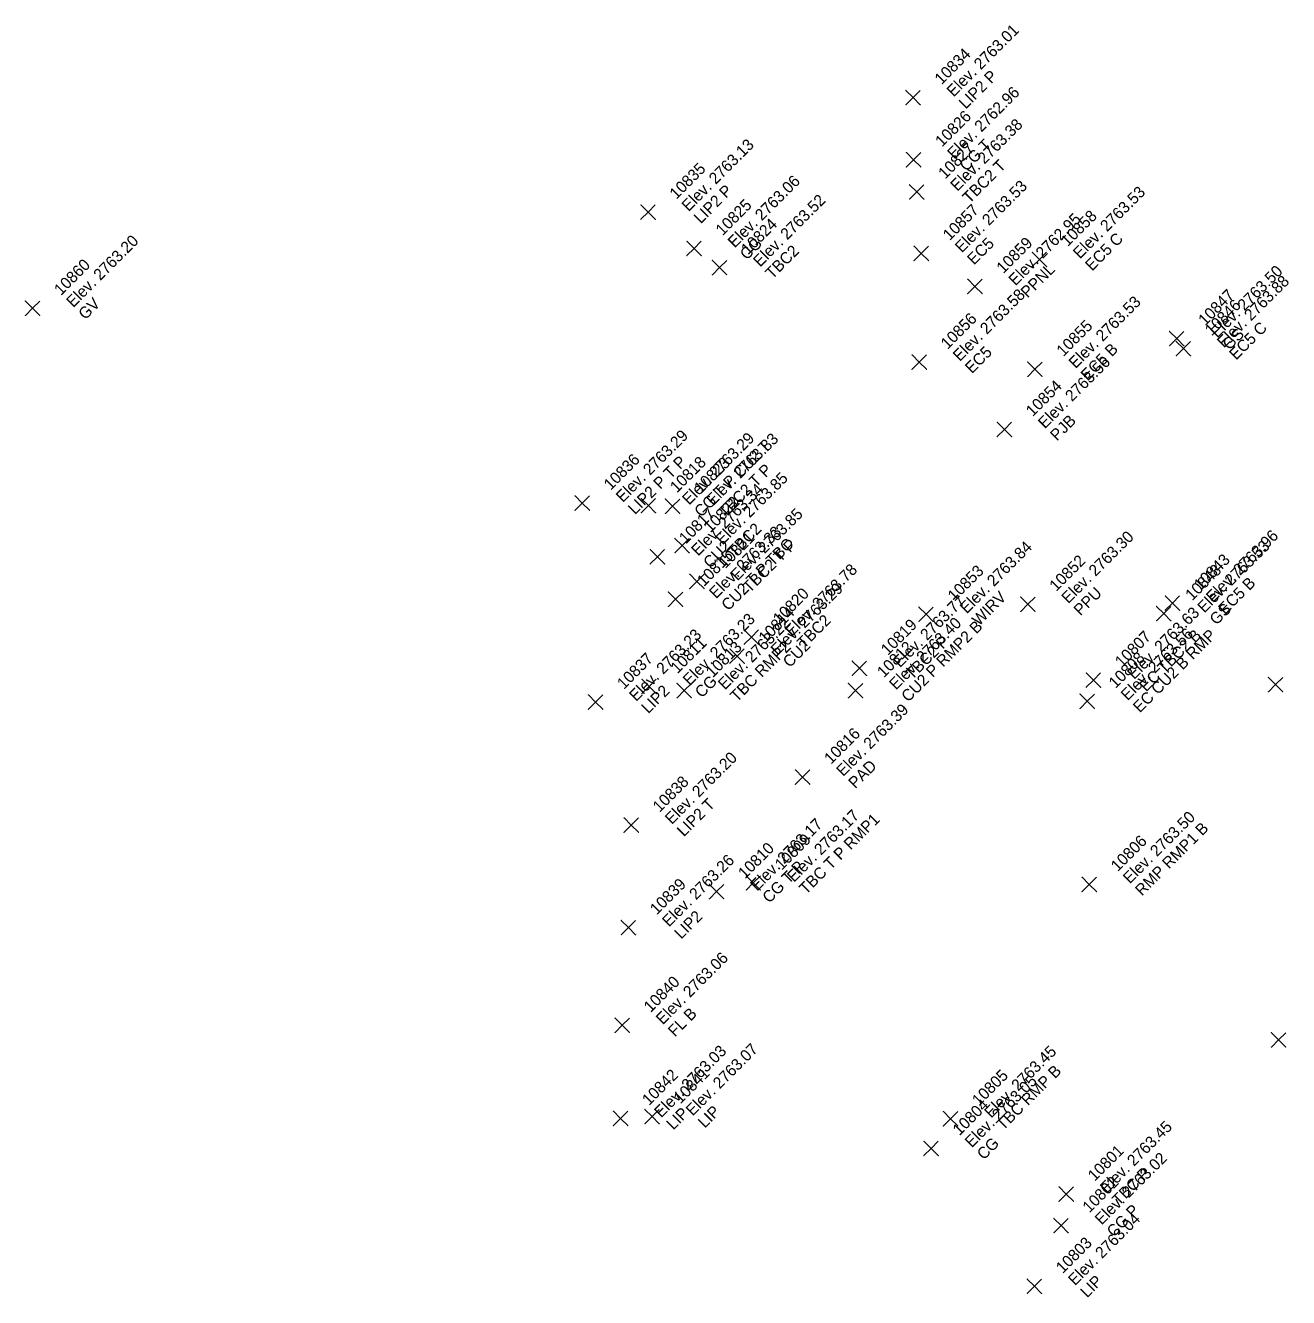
# Model space of a CAD drawing. Extents: x 2493999 to 2503109, y 700767 to 706646.
# Drawn here: x 2502431.56 to 2502458, y 701363.86 to 701390.49 of the extents above; entities that cross this region are included whole.
import ezdxf

# ---------------------------------------------------------------- set-up
doc = ezdxf.new("R2010")
doc.units = 0
doc.layers.add('ALG_CL_BLUE_Horiz', color=7, linetype='Continuous')
doc.layers.add('DES_SURFACE_Existing-Ground', color=7, linetype='Continuous')

msp = doc.modelspace()

# ---------------------------------------------------------------- linework, layer by layer
at = {"layer": 'ALG_CL_BLUE_Horiz'}
for points in [[(2502450.138, 701388.979), (2502449.988, 701389.129), (2502450.138, 701388.979), (2502449.988, 701388.829), (2502450.138, 701388.979), (2502450.288, 701388.829), (2502450.138, 701388.979), (2502450.288, 701389.129)], [(2502450.15, 701387.675), (2502450, 701387.825), (2502450.15, 701387.675), (2502450, 701387.525), (2502450.15, 701387.675), (2502450.3, 701387.525), (2502450.15, 701387.675), (2502450.3, 701387.825)], [(2502450.215, 701387.004), (2502450.065, 701387.154), (2502450.215, 701387.004), (2502450.065, 701386.854), (2502450.215, 701387.004), (2502450.365, 701386.854), (2502450.215, 701387.004), (2502450.365, 701387.154)], [(2502444.59, 701386.581), (2502444.44, 701386.731), (2502444.59, 701386.581), (2502444.44, 701386.431), (2502444.59, 701386.581), (2502444.74, 701386.431), (2502444.59, 701386.581), (2502444.74, 701386.731)], [(2502445.555, 701385.819), (2502445.405, 701385.969), (2502445.555, 701385.819), (2502445.405, 701385.669), (2502445.555, 701385.819), (2502445.705, 701385.669), (2502445.555, 701385.819), (2502445.705, 701385.969)], [(2502450.31, 701385.715), (2502450.16, 701385.865), (2502450.31, 701385.715), (2502450.16, 701385.565), (2502450.31, 701385.715), (2502450.46, 701385.565), (2502450.31, 701385.715), (2502450.46, 701385.865)], [(2502452.782, 701385.59), (2502452.632, 701385.74), (2502452.782, 701385.59), (2502452.632, 701385.44), (2502452.782, 701385.59), (2502452.932, 701385.44), (2502452.782, 701385.59), (2502452.932, 701385.74)], [(2502446.087, 701385.419), (2502445.937, 701385.569), (2502446.087, 701385.419), (2502445.937, 701385.269), (2502446.087, 701385.419), (2502446.237, 701385.269), (2502446.087, 701385.419), (2502446.237, 701385.569)], [(2502451.433, 701385.026), (2502451.283, 701385.176), (2502451.433, 701385.026), (2502451.283, 701384.876), (2502451.433, 701385.026), (2502451.583, 701384.876), (2502451.433, 701385.026), (2502451.583, 701385.176)], [(2502431.706, 701384.568), (2502431.556, 701384.718), (2502431.706, 701384.568), (2502431.556, 701384.418), (2502431.706, 701384.568), (2502431.856, 701384.418), (2502431.706, 701384.568), (2502431.856, 701384.718)], [(2502455.658, 701383.933), (2502455.508, 701384.083), (2502455.658, 701383.933), (2502455.508, 701383.783), (2502455.658, 701383.933), (2502455.808, 701383.783), (2502455.658, 701383.933), (2502455.808, 701384.083)], [(2502455.796, 701383.724), (2502455.646, 701383.874), (2502455.796, 701383.724), (2502455.646, 701383.574), (2502455.796, 701383.724), (2502455.946, 701383.574), (2502455.796, 701383.724), (2502455.946, 701383.874)], [(2502450.266, 701383.441), (2502450.116, 701383.591), (2502450.266, 701383.441), (2502450.116, 701383.291), (2502450.266, 701383.441), (2502450.416, 701383.291), (2502450.266, 701383.441), (2502450.416, 701383.591)], [(2502452.69, 701383.291), (2502452.54, 701383.441), (2502452.69, 701383.291), (2502452.54, 701383.141), (2502452.69, 701383.291), (2502452.84, 701383.141), (2502452.69, 701383.291), (2502452.84, 701383.441)], [(2502452.049, 701382.033), (2502451.899, 701382.183), (2502452.049, 701382.033), (2502451.899, 701381.883), (2502452.049, 701382.033), (2502452.199, 701381.883), (2502452.049, 701382.033), (2502452.199, 701382.183)], [(2502443.212, 701380.491), (2502443.062, 701380.641), (2502443.212, 701380.491), (2502443.062, 701380.341), (2502443.212, 701380.491), (2502443.362, 701380.341), (2502443.212, 701380.491), (2502443.362, 701380.641)], [(2502444.599, 701380.436), (2502444.449, 701380.586), (2502444.599, 701380.436), (2502444.449, 701380.286), (2502444.599, 701380.436), (2502444.749, 701380.286), (2502444.599, 701380.436), (2502444.749, 701380.586)], [(2502445.103, 701380.423), (2502444.953, 701380.573), (2502445.103, 701380.423), (2502444.953, 701380.273), (2502445.103, 701380.423), (2502445.253, 701380.273), (2502445.103, 701380.423), (2502445.253, 701380.573)], [(2502445.301, 701379.602), (2502445.151, 701379.752), (2502445.301, 701379.602), (2502445.151, 701379.452), (2502445.301, 701379.602), (2502445.451, 701379.452), (2502445.301, 701379.602), (2502445.451, 701379.752)], [(2502444.787, 701379.367), (2502444.637, 701379.517), (2502444.787, 701379.367), (2502444.637, 701379.217), (2502444.787, 701379.367), (2502444.937, 701379.217), (2502444.787, 701379.367), (2502444.937, 701379.517)], [(2502445.614, 701378.851), (2502445.464, 701379.001), (2502445.614, 701378.851), (2502445.464, 701378.701), (2502445.614, 701378.851), (2502445.764, 701378.701), (2502445.614, 701378.851), (2502445.764, 701379.001)], [(2502445.166, 701378.477), (2502445.016, 701378.627), (2502445.166, 701378.477), (2502445.016, 701378.327), (2502445.166, 701378.477), (2502445.316, 701378.327), (2502445.166, 701378.477), (2502445.316, 701378.627)], [(2502452.541, 701378.373), (2502452.391, 701378.523), (2502452.541, 701378.373), (2502452.391, 701378.223), (2502452.541, 701378.373), (2502452.691, 701378.223), (2502452.541, 701378.373), (2502452.691, 701378.523)], [(2502455.567, 701378.396), (2502455.417, 701378.546), (2502455.567, 701378.396), (2502455.417, 701378.246), (2502455.567, 701378.396), (2502455.717, 701378.246), (2502455.567, 701378.396), (2502455.717, 701378.546)], [(2502450.412, 701378.162), (2502450.262, 701378.312), (2502450.412, 701378.162), (2502450.262, 701378.012), (2502450.412, 701378.162), (2502450.562, 701378.012), (2502450.412, 701378.162), (2502450.562, 701378.312)], [(2502455.386, 701378.177), (2502455.236, 701378.327), (2502455.386, 701378.177), (2502455.236, 701378.027), (2502455.386, 701378.177), (2502455.536, 701378.027), (2502455.386, 701378.177), (2502455.536, 701378.327)], [(2502446.753, 701377.686), (2502446.603, 701377.836), (2502446.753, 701377.686), (2502446.603, 701377.536), (2502446.753, 701377.686), (2502446.903, 701377.536), (2502446.753, 701377.686), (2502446.903, 701377.836)], [(2502446.453, 701377.288), (2502446.303, 701377.438), (2502446.453, 701377.288), (2502446.303, 701377.138), (2502446.453, 701377.288), (2502446.603, 701377.138), (2502446.453, 701377.288), (2502446.603, 701377.438)], [(2502449.014, 701377.034), (2502448.864, 701377.184), (2502449.014, 701377.034), (2502448.864, 701376.884), (2502449.014, 701377.034), (2502449.164, 701376.884), (2502449.014, 701377.034), (2502449.164, 701377.184)], [(2502453.915, 701376.784), (2502453.765, 701376.934), (2502453.915, 701376.784), (2502453.765, 701376.634), (2502453.915, 701376.784), (2502454.065, 701376.634), (2502453.915, 701376.784), (2502454.065, 701376.934)], [(2502457.726, 701376.691), (2502457.576, 701376.841), (2502457.726, 701376.691), (2502457.576, 701376.541), (2502457.726, 701376.691), (2502457.876, 701376.541), (2502457.726, 701376.691), (2502457.876, 701376.841)], [(2502444.612, 701376.653), (2502444.462, 701376.803), (2502444.612, 701376.653), (2502444.462, 701376.503), (2502444.612, 701376.653), (2502444.762, 701376.503), (2502444.612, 701376.653), (2502444.762, 701376.803)], [(2502445.349, 701376.567), (2502445.199, 701376.717), (2502445.349, 701376.567), (2502445.199, 701376.417), (2502445.349, 701376.567), (2502445.499, 701376.417), (2502445.349, 701376.567), (2502445.499, 701376.717)], [(2502448.933, 701376.566), (2502448.783, 701376.716), (2502448.933, 701376.566), (2502448.783, 701376.416), (2502448.933, 701376.566), (2502449.083, 701376.416), (2502448.933, 701376.566), (2502449.083, 701376.716)], [(2502443.49, 701376.324), (2502443.34, 701376.474), (2502443.49, 701376.324), (2502443.34, 701376.174), (2502443.49, 701376.324), (2502443.64, 701376.174), (2502443.49, 701376.324), (2502443.64, 701376.474)], [(2502453.783, 701376.343), (2502453.633, 701376.493), (2502453.783, 701376.343), (2502453.633, 701376.193), (2502453.783, 701376.343), (2502453.933, 701376.193), (2502453.783, 701376.343), (2502453.933, 701376.493)], [(2502447.826, 701374.756), (2502447.676, 701374.906), (2502447.826, 701374.756), (2502447.676, 701374.606), (2502447.826, 701374.756), (2502447.976, 701374.606), (2502447.826, 701374.756), (2502447.976, 701374.906)], [(2502444.237, 701373.749), (2502444.087, 701373.899), (2502444.237, 701373.749), (2502444.087, 701373.599), (2502444.237, 701373.749), (2502444.387, 701373.599), (2502444.237, 701373.749), (2502444.387, 701373.899)], [(2502446.794, 701372.539), (2502446.644, 701372.689), (2502446.794, 701372.539), (2502446.644, 701372.389), (2502446.794, 701372.539), (2502446.944, 701372.389), (2502446.794, 701372.539), (2502446.944, 701372.689)], [(2502453.827, 701372.507), (2502453.677, 701372.657), (2502453.827, 701372.507), (2502453.677, 701372.357), (2502453.827, 701372.507), (2502453.977, 701372.357), (2502453.827, 701372.507), (2502453.977, 701372.657)], [(2502446.025, 701372.357), (2502445.875, 701372.507), (2502446.025, 701372.357), (2502445.875, 701372.207), (2502446.025, 701372.357), (2502446.175, 701372.207), (2502446.025, 701372.357), (2502446.175, 701372.507)], [(2502444.179, 701371.604), (2502444.029, 701371.754), (2502444.179, 701371.604), (2502444.029, 701371.454), (2502444.179, 701371.604), (2502444.329, 701371.454), (2502444.179, 701371.604), (2502444.329, 701371.754)], [(2502444.049, 701369.559), (2502443.899, 701369.709), (2502444.049, 701369.559), (2502443.899, 701369.409), (2502444.049, 701369.559), (2502444.199, 701369.409), (2502444.049, 701369.559), (2502444.199, 701369.709)], [(2502457.791, 701369.253), (2502457.641, 701369.403), (2502457.791, 701369.253), (2502457.641, 701369.103), (2502457.791, 701369.253), (2502457.941, 701369.103), (2502457.791, 701369.253), (2502457.941, 701369.403)], [(2502444.674, 701367.648), (2502444.524, 701367.798), (2502444.674, 701367.648), (2502444.524, 701367.498), (2502444.674, 701367.648), (2502444.824, 701367.498), (2502444.674, 701367.648), (2502444.824, 701367.798)], [(2502444.014, 701367.611), (2502443.864, 701367.761), (2502444.014, 701367.611), (2502443.864, 701367.461), (2502444.014, 701367.611), (2502444.164, 701367.461), (2502444.014, 701367.611), (2502444.164, 701367.761)], [(2502450.922, 701367.602), (2502450.772, 701367.752), (2502450.922, 701367.602), (2502450.772, 701367.452), (2502450.922, 701367.602), (2502451.072, 701367.452), (2502450.922, 701367.602), (2502451.072, 701367.752)], [(2502450.516, 701366.984), (2502450.366, 701367.134), (2502450.516, 701366.984), (2502450.366, 701366.834), (2502450.516, 701366.984), (2502450.666, 701366.834), (2502450.516, 701366.984), (2502450.666, 701367.134)], [(2502453.345, 701366.026), (2502453.195, 701366.176), (2502453.345, 701366.026), (2502453.195, 701365.876), (2502453.345, 701366.026), (2502453.495, 701365.876), (2502453.345, 701366.026), (2502453.495, 701366.176)], [(2502453.235, 701365.366), (2502453.085, 701365.516), (2502453.235, 701365.366), (2502453.085, 701365.216), (2502453.235, 701365.366), (2502453.385, 701365.216), (2502453.235, 701365.366), (2502453.385, 701365.516)], [(2502452.678, 701364.097), (2502452.528, 701364.247), (2502452.678, 701364.097), (2502452.528, 701363.947), (2502452.678, 701364.097), (2502452.828, 701363.947), (2502452.678, 701364.097), (2502452.828, 701364.247)]]:
    msp.add_lwpolyline(points, dxfattribs=at)

# ---------------------------------------------------------------- texts
at = {"layer": 'DES_SURFACE_Existing-Ground'}
for s, p in [('Elev. 2763.01', (2502450.987, 701388.979)), ('10834', (2502450.732, 701389.234)), ('LIP2 P', (2502451.241, 701388.724)), ('Elev. 2762.96', (2502450.999, 701387.675)), ('10826', (2502450.744, 701387.93)), ('Elev. 2763.38', (2502451.064, 701387.004)), ('Elev. 2763.13', (2502445.439, 701386.581)), ('10827', (2502450.809, 701387.259)), ('CG T', (2502451.253, 701387.42)), ('10835', (2502445.184, 701386.836)), ('TBC2 T', (2502451.318, 701386.749)), ('Elev. 2763.06', (2502446.404, 701385.819)), ('Elev. 2763.53', (2502451.159, 701385.715)), ('LIP2 P', (2502445.693, 701386.326)), ('Elev. 2763.52', (2502446.936, 701385.419)), ('Elev. 2763.53', (2502453.631, 701385.59)), ('10825', (2502446.149, 701386.074)), ('10857', (2502450.904, 701385.97)), ('10824', (2502446.681, 701385.674)), ('Elev. 2762.95', (2502452.282, 701385.026)), ('10858', (2502453.376, 701385.845)), ('EC5 C', (2502453.885, 701385.335)), ('Elev. 2763.20', (2502432.555, 701384.568)), ('CG', (2502446.658, 701385.564)), ('TBC2', (2502447.19, 701385.164)), ('EC5', (2502451.413, 701385.46)), ('10859', (2502452.027, 701385.281)), ('10860', (2502432.3, 701384.823)), ('PPNL', (2502452.536, 701384.771)), ('Elev. 2763.50', (2502456.507, 701383.933)), ('Elev. 2763.88', (2502456.645, 701383.724)), ('GV', (2502432.809, 701384.313)), ('Elev. 2763.58', (2502451.115, 701383.441)), ('Elev. 2763.53', (2502453.539, 701383.291)), ('10847', (2502456.252, 701384.188)), ('10846', (2502456.39, 701383.979)), ('10856', (2502450.86, 701383.696)), ('10855', (2502453.284, 701383.546)), ('GS', (2502456.761, 701383.678)), ('EC5 C', (2502456.899, 701383.469)), ('EC5', (2502451.369, 701383.186)), ('EC5 B', (2502453.793, 701383.036)), ('Elev. 2763.56', (2502452.898, 701382.033)), ('10854', (2502452.643, 701382.288)), ('PJB', (2502453.152, 701381.778)), ('Elev. 2763.29', (2502444.061, 701380.491)), ('Elev. 2763.29', (2502445.448, 701380.436)), ('Elev. 2763.83', (2502445.952, 701380.423)), ('CG T P CU2 T', (2502445.702, 701380.181)), ('10836', (2502443.806, 701380.746)), ('LIP2 P T P', (2502444.315, 701380.236)), ('10818', (2502445.193, 701380.691)), ('10823', (2502445.697, 701380.678)), ('Elev. 2763.85', (2502446.15, 701379.602)), ('TBC2 T P', (2502446.206, 701380.168)), ('Elev. 2763.34', (2502445.636, 701379.367)), ('10822', (2502445.895, 701379.857)), ('10817', (2502445.381, 701379.622)), ('Elev. 2763.85', (2502446.463, 701378.851)), ('TBC2', (2502446.404, 701379.347)), ('Elev. 2763.33', (2502446.015, 701378.477)), ('10821', (2502446.208, 701379.106)), ('Elev. 2763.30', (2502453.39, 701378.373)), ('Elev. 2763.96', (2502456.416, 701378.396)), ('10815', (2502445.76, 701378.732)), ('CU2', (2502445.89, 701379.112)), ('CU2 T P TBC', (2502446.269, 701378.222)), ('TBC2 T P', (2502446.717, 701378.596)), ('Elev. 2763.84', (2502451.261, 701378.162)), ('Elev. 2763.53', (2502456.235, 701378.177)), ('10852', (2502453.135, 701378.628)), ('10843', (2502456.161, 701378.651)), ('Elev. 2763.78', (2502447.602, 701377.686)), ('10853', (2502451.006, 701378.417)), ('10848', (2502455.98, 701378.432)), ('Elev. 2763.29', (2502447.302, 701377.288)), ('10820', (2502447.347, 701377.941)), ('PPU', (2502453.644, 701378.118)), ('EC5 B', (2502456.67, 701378.141)), ('Elev. 2763.77', (2502449.863, 701377.034)), ('WIRV', (2502451.515, 701377.907)), ('Elev. 2763.23', (2502445.461, 701376.653)), ('10814', (2502447.047, 701377.543)), ('Elev. 2763.63', (2502454.764, 701376.784)), ('GS', (2502456.489, 701377.922)), ('Elev. 2763.22', (2502446.198, 701376.567)), ('TBC2', (2502447.856, 701377.431)), ('10819', (2502449.608, 701377.289)), ('Elev. 2763.40', (2502449.782, 701376.566)), ('CU2 P RMP2 B', (2502450.036, 701376.311)), ('Elev. 2763.23', (2502444.339, 701376.324)), ('10811', (2502445.206, 701376.908)), ('CU2', (2502447.556, 701377.033)), ('TBC2 P', (2502450.117, 701376.779)), ('10807', (2502454.509, 701377.039)), ('Elev. 2763.56', (2502454.632, 701376.343)), ('EC CU2 B RMP', (2502454.886, 701376.088)), ('EC TBC2 B', (2502455.018, 701376.529)), ('10837', (2502444.084, 701376.579)), ('10813', (2502445.943, 701376.822)), ('TBC RMP2', (2502446.452, 701376.312)), ('10812', (2502449.527, 701376.821)), ('10808', (2502454.377, 701376.598)), ('CG', (2502445.715, 701376.398)), ('LIP2', (2502444.593, 701376.069)), ('Elev. 2763.39', (2502448.675, 701374.756)), ('10816', (2502448.42, 701375.011)), ('Elev. 2763.20', (2502445.086, 701373.749)), ('PAD', (2502448.929, 701374.501)), ('10838', (2502444.831, 701374.004)), ('LIP2 T', (2502445.34, 701373.494)), ('Elev. 2763.17', (2502446.874, 701372.357)), ('Elev. 2763.17', (2502447.643, 701372.539)), ('TBC T P RMP1', (2502447.897, 701372.284)), ('Elev. 2763.50', (2502454.676, 701372.507)), ('RMP RMP1 B', (2502454.93, 701372.252)), ('10810', (2502446.619, 701372.612)), ('10809', (2502447.388, 701372.794)), ('10806', (2502454.421, 701372.762)), ('Elev. 2763.26', (2502445.028, 701371.604)), ('CG T P', (2502447.128, 701372.102)), ('10839', (2502444.773, 701371.859)), ('LIP2', (2502445.282, 701371.349)), ('Elev. 2763.06', (2502444.898, 701369.559)), ('10840', (2502444.643, 701369.814)), ('FL B', (2502445.152, 701369.304)), ('Elev. 2763.03', (2502444.863, 701367.611)), ('Elev. 2763.07', (2502445.523, 701367.648)), ('Elev. 2763.45', (2502451.771, 701367.602)), ('10842', (2502444.608, 701367.866)), ('10841', (2502445.268, 701367.903)), ('10805', (2502451.516, 701367.857)), ('TBC RMP B', (2502452.025, 701367.347)), ('Elev. 2763.05', (2502451.365, 701366.984)), ('LIP', (2502445.117, 701367.356)), ('LIP', (2502445.777, 701367.393)), ('10804', (2502451.11, 701367.239)), ('Elev. 2763.45', (2502454.194, 701366.026)), ('CG', (2502451.619, 701366.729)), ('10801', (2502453.939, 701366.281)), ('Elev. 2763.02', (2502454.084, 701365.366)), ('TBC P', (2502454.448, 701365.771)), ('10802', (2502453.829, 701365.621)), ('CG P', (2502454.338, 701365.111)), ('Elev. 2763.04', (2502453.527, 701364.097)), ('10803', (2502453.272, 701364.352)), ('LIP', (2502453.781, 701363.842))]:
    msp.add_text(s, height=0.24, rotation=45, dxfattribs=at).set_placement(p)

doc.saveas('drawing.dxf')
